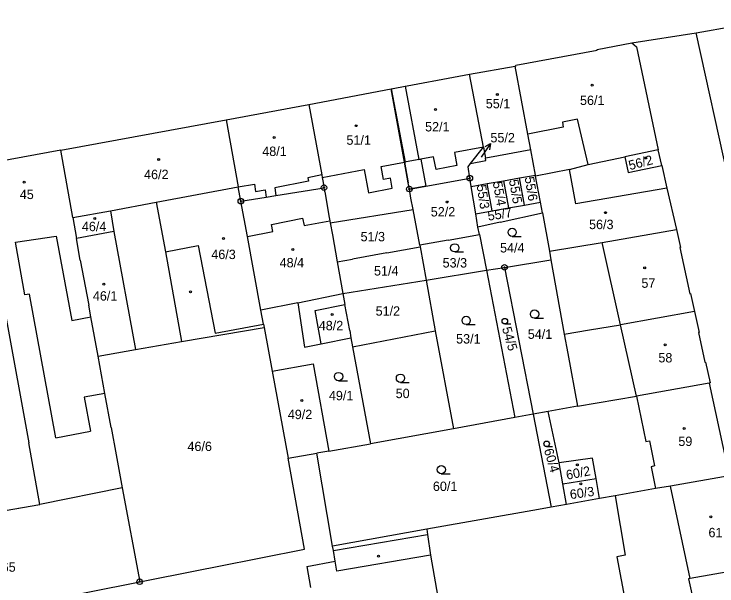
# Model space of a CAD drawing. Extents: x -755819 to -753140, y -1169796 to -1166000.
# Drawn here: x -755238.4 to -755111.2, y -1166154.5 to -1166051 of the extents above; entities that cross this region are included whole.
import ezdxf

# ---------------------------------------------------------------- set-up
doc = ezdxf.new("R2010")
doc.units = 0
for name, color, linetype in [('Vrstva 1', 7, 'Continuous'), ('Vrstva 13', 7, 'Continuous'), ('Vrstva 16', 7, 'Continuous'), ('Vrstva 18', 7, 'Continuous'), ('Vrstva 19', 7, 'Continuous'), ('Vrstva 24', 7, 'Continuous'), ('Vrstva 25', 7, 'Continuous'), ('Vrstva 27', 7, 'Continuous'), ('Vrstva 4', 7, 'Continuous')]:
    doc.layers.add(name, color=color, linetype=linetype)

msp = doc.modelspace()

# ---------------------------------------------------------------- linework, layer by layer
at = {"layer": 'Vrstva 1'}
for p, q in [((-755109.18, -1166080.96), (-755114.98, -1166054.44)), ((-755126.66, -1166056.26), (-755125.77, -1166056.93)), ((-755125.77, -1166056.93), (-755121.89, -1166075.57)), ((-755145.46, -1166072.75), (-755147.76, -1166060.43)), ((-755153.5, -1166075.09), (-755156.01, -1166061.88)), ((-755167.76, -1166077.85), (-755170.19, -1166064.55)), ((-755185.09, -1166067.37), (-755182.74, -1166080.13)), ((-755200.04, -1166070.19), (-755197.83, -1166082.31)), ((-755144.93, -1166075.6), (-755145.46, -1166072.75)), ((-755227.75, -1166087.87), (-755229.92, -1166075.67)), ((-755155.82, -1166078.09), (-755153.5, -1166075.09)), ((-755153.5, -1166075.09), (-755153.14, -1166077.11)), ((-755144.08, -1166080.18), (-755144.93, -1166075.6)), ((-755121.89, -1166075.57), (-755127.93, -1166076.84)), ((-755121.24, -1166078.41), (-755121.89, -1166075.57)), ((-755153.06, -1166077.55), (-755153.14, -1166077.11)), ((-755134.57, -1166078.24), (-755127.93, -1166076.84)), ((-755127.93, -1166076.84), (-755127.33, -1166079.7)), ((-755167.76, -1166077.85), (-755167.08, -1166081.57)), ((-755156.27, -1166078.67), (-755155.82, -1166078.09)), ((-755155.82, -1166078.09), (-755153.06, -1166077.55)), ((-755137.9, -1166079.13), (-755134.57, -1166078.24)), ((-755155.94, -1166080.72), (-755156.27, -1166078.67)), ((-755137.9, -1166079.13), (-755144.05, -1166080.35)), ((-755127.33, -1166079.7), (-755121.24, -1166078.41)), ((-755121.24, -1166078.41), (-755120.3, -1166082.51)), ((-755182.74, -1166080.13), (-755182.66, -1166080.58)), ((-755182.66, -1166080.58), (-755182.32, -1166082.45)), ((-755166.88, -1166082.7), (-755155.94, -1166080.72)), ((-755155.69, -1166082.23), (-755155.94, -1166080.72)), ((-755149.88, -1166081.21), (-755146.98, -1166080.69)), ((-755146.98, -1166080.69), (-755144.08, -1166080.18)), ((-755146.07, -1166085.61), (-755146.98, -1166080.69)), ((-755144.05, -1166080.35), (-755144.08, -1166080.18)), ((-755143.18, -1166085.1), (-755144.05, -1166080.35)), ((-755166.88, -1166082.7), (-755167.08, -1166081.57)), ((-755155.69, -1166082.23), (-755152.79, -1166081.72)), ((-755152.79, -1166081.72), (-755149.88, -1166081.21)), ((-755151.88, -1166086.64), (-755152.79, -1166081.72)), ((-755149.88, -1166081.21), (-755148.98, -1166086.12)), ((-755212.68, -1166085.07), (-755197.83, -1166082.31)), ((-755197.36, -1166084.89), (-755197.83, -1166082.31)), ((-755191.02, -1166083.87), (-755182.32, -1166082.45)), ((-755182.19, -1166083.2), (-755182.32, -1166082.45)), ((-755182.19, -1166083.2), (-755181.36, -1166087.83)), ((-755166.59, -1166084.33), (-755166.88, -1166082.7)), ((-755154.88, -1166087.17), (-755155.69, -1166082.23)), ((-755120.3, -1166082.51), (-755118.58, -1166090.02)), ((-755197.36, -1166084.89), (-755192.79, -1166084.14)), ((-755192.79, -1166084.14), (-755191.02, -1166083.87)), ((-755166.2, -1166086.39), (-755166.59, -1166084.33)), ((-755220.95, -1166086.61), (-755212.68, -1166085.07)), ((-755212.68, -1166085.07), (-755210.97, -1166094.06)), ((-755196.19, -1166091.29), (-755197.36, -1166084.89)), ((-755148.98, -1166086.12), (-755146.07, -1166085.61)), ((-755146.07, -1166085.61), (-755143.18, -1166085.1)), ((-755142.82, -1166087.03), (-755143.18, -1166085.1)), ((-755227.75, -1166087.87), (-755220.95, -1166086.61)), ((-755220.95, -1166086.61), (-755220.32, -1166090.4)), ((-755181.19, -1166088.83), (-755166.2, -1166086.39)), ((-755164.96, -1166092.86), (-755166.2, -1166086.39)), ((-755154.88, -1166087.17), (-755151.88, -1166086.64)), ((-755154.49, -1166089.57), (-755154.88, -1166087.17)), ((-755151.88, -1166086.64), (-755148.98, -1166086.12)), ((-755150.46, -1166088.72), (-755142.82, -1166087.03)), ((-755142.82, -1166087.03), (-755141.55, -1166093.94)), ((-755227.75, -1166087.87), (-755227.1, -1166091.66)), ((-755181.36, -1166087.83), (-755181.26, -1166088.43)), ((-755181.26, -1166088.43), (-755181.19, -1166088.83)), ((-755181.19, -1166088.83), (-755180.8, -1166090.99)), ((-755150.46, -1166088.72), (-755154.49, -1166089.57)), ((-755154.22, -1166090.92), (-755154.49, -1166089.57)), ((-755220.32, -1166090.4), (-755227.1, -1166091.66)), ((-755180.8, -1166090.99), (-755179.93, -1166095.85)), ((-755159.86, -1166091.97), (-755154.22, -1166090.92)), ((-755154.22, -1166090.92), (-755152.96, -1166097.4)), ((-755132.01, -1166092.4), (-755118.58, -1166090.02)), ((-755118.58, -1166090.02), (-755117.86, -1166093.27)), ((-755226.42, -1166095.59), (-755227.1, -1166091.66)), ((-755193.74, -1166104.61), (-755196.19, -1166091.29)), ((-755159.86, -1166091.97), (-755164.96, -1166092.86)), ((-755210.97, -1166094.06), (-755205.07, -1166092.94)), ((-755205.07, -1166092.94), (-755201.98, -1166108.77)), ((-755170.94, -1166094.24), (-755164.91, -1166093.16)), ((-755164.96, -1166092.86), (-755164.91, -1166093.16)), ((-755164.91, -1166093.16), (-755163.85, -1166099.18)), ((-755141.55, -1166093.94), (-755132.01, -1166092.4)), ((-755117.86, -1166093.27), (-755117.98, -1166093.29)), ((-755117.98, -1166093.29), (-755116.13, -1166101.65)), ((-755170.94, -1166094.24), (-755177.19, -1166095.36)), ((-755141.55, -1166093.94), (-755141.27, -1166095.5)), ((-755226.42, -1166095.59), (-755224.87, -1166103.7)), ((-755179.93, -1166095.85), (-755177.19, -1166095.36)), ((-755179.93, -1166095.85), (-755178.89, -1166101.63)), ((-755149.67, -1166096.87), (-755141.27, -1166095.5)), ((-755141.27, -1166095.5), (-755138.88, -1166108.96)), ((-755163.85, -1166099.18), (-755152.96, -1166097.4)), ((-755152.96, -1166097.4), (-755149.67, -1166096.87)), ((-755152.96, -1166097.4), (-755147.79, -1166124.06)), ((-755149.67, -1166096.87), (-755144.51, -1166123.45)), ((-755178.89, -1166101.63), (-755163.85, -1166099.18)), ((-755163.85, -1166099.18), (-755162.23, -1166108.38)), ((-755187.06, -1166103.27), (-755178.89, -1166101.63)), ((-755178.89, -1166101.63), (-755178.54, -1166103.6)), ((-755116.13, -1166101.65), (-755116.01, -1166101.63)), ((-755116.01, -1166101.63), (-755115.3, -1166104.85)), ((-755224.5, -1166105.85), (-755224.87, -1166103.7)), ((-755187.06, -1166103.27), (-755193.74, -1166104.61)), ((-755187.06, -1166103.27), (-755185.83, -1166111.31)), ((-755177.68, -1166108.33), (-755178.54, -1166103.6)), ((-755193.27, -1166107.18), (-755193.74, -1166104.61)), ((-755115.3, -1166104.85), (-755128.72, -1166107.25)), ((-755115.3, -1166104.85), (-755114.47, -1166108.65)), ((-755239.85, -1166105.74), (-755235.73, -1166128.62)), ((-755223.2, -1166112.93), (-755224.5, -1166105.85)), ((-755201.98, -1166108.77), (-755193.27, -1166107.18)), ((-755193.27, -1166107.18), (-755193.17, -1166107.73)), ((-755134.33, -1166108.21), (-755128.72, -1166107.25)), ((-755208.08, -1166110.31), (-755193.17, -1166107.73)), ((-755193.17, -1166107.73), (-755191.71, -1166115.68)), ((-755177.68, -1166108.33), (-755177.46, -1166109.63)), ((-755177.16, -1166111.24), (-755162.23, -1166108.38)), ((-755162.23, -1166108.38), (-755158.88, -1166126.12)), ((-755138.88, -1166108.96), (-755134.33, -1166108.21)), ((-755114.47, -1166108.65), (-755114.6, -1166108.68)), ((-755114.6, -1166108.68), (-755113.43, -1166114.04)), ((-755182.86, -1166110.71), (-755177.46, -1166109.63)), ((-755177.46, -1166109.63), (-755177.16, -1166111.24)), ((-755138.88, -1166108.96), (-755138.25, -1166112.48)), ((-755216.43, -1166111.76), (-755208.08, -1166110.31)), ((-755185.83, -1166111.31), (-755182.86, -1166110.71)), ((-755177.16, -1166111.24), (-755173.91, -1166128.81)), ((-755223.2, -1166112.93), (-755216.43, -1166111.76)), ((-755138.25, -1166112.48), (-755136.49, -1166121.98)), ((-755221.96, -1166119.69), (-755223.2, -1166112.93)), ((-755191.71, -1166115.68), (-755184.29, -1166114.32)), ((-755184.29, -1166114.32), (-755181.43, -1166130.12)), ((-755113.43, -1166114.04), (-755113.3, -1166114.02)), ((-755113.3, -1166114.02), (-755112.48, -1166117.78)), ((-755191.71, -1166115.68), (-755188.83, -1166131.43)), ((-755112.48, -1166117.78), (-755112.68, -1166117.82)), ((-755112.68, -1166117.82), (-755125.83, -1166120.17)), ((-755112.68, -1166117.82), (-755109.01, -1166134.61)), ((-755220.84, -1166125.85), (-755221.96, -1166119.69)), ((-755136.49, -1166121.98), (-755125.83, -1166120.17)), ((-755136.49, -1166121.98), (-755141.8, -1166122.95)), ((-755147.79, -1166124.06), (-755158.88, -1166126.12)), ((-755144.51, -1166123.45), (-755147.79, -1166124.06)), ((-755141.8, -1166122.95), (-755144.51, -1166123.45)), ((-755144.51, -1166123.45), (-755141.25, -1166140.29)), ((-755139.81, -1166132.27), (-755141.8, -1166122.95)), ((-755220.84, -1166125.85), (-755219.94, -1166130.83)), ((-755158.88, -1166126.12), (-755173.91, -1166128.81)), ((-755233.73, -1166139.78), (-755235.73, -1166128.62)), ((-755181.43, -1166130.12), (-755173.91, -1166128.81)), ((-755188.83, -1166131.43), (-755183.64, -1166130.5)), ((-755181.43, -1166130.12), (-755183.64, -1166130.5)), ((-755180.76, -1166147.32), (-755183.64, -1166130.5)), ((-755219.94, -1166130.83), (-755218.85, -1166136.8)), ((-755185.84, -1166147.86), (-755188.83, -1166131.43)), ((-755133.77, -1166131.4), (-755139.81, -1166132.27)), ((-755133.12, -1166135.06), (-755133.77, -1166131.4)), ((-755139.14, -1166136.03), (-755139.81, -1166132.27)), ((-755139.14, -1166136.03), (-755133.12, -1166135.06)), ((-755132.47, -1166138.73), (-755133.12, -1166135.06)), ((-755109.01, -1166134.61), (-755119.67, -1166136.45)), ((-755218.85, -1166136.8), (-755233.73, -1166139.78)), ((-755218.85, -1166136.8), (-755215.66, -1166153.78)), ((-755138.47, -1166139.79), (-755139.14, -1166136.03)), ((-755119.67, -1166136.45), (-755122.35, -1166136.91)), ((-755122.35, -1166136.91), (-755129.67, -1166138.25)), ((-755132.47, -1166138.73), (-755138.47, -1166139.79)), ((-755129.67, -1166138.25), (-755132.47, -1166138.73)), ((-755248.97, -1166142.5), (-755233.73, -1166139.78)), ((-755143.54, -1166140.7), (-755163.7, -1166144.28)), ((-755141.25, -1166140.29), (-755143.54, -1166140.7)), ((-755138.47, -1166139.79), (-755141.25, -1166140.29)), ((-755163.7, -1166144.28), (-755180.76, -1166147.32)), ((-755201.65, -1166151), (-755185.84, -1166147.86)), ((-755180.63, -1166148.11), (-755180.76, -1166147.32)), ((-755180.29, -1166150.07), (-755180.63, -1166148.11)), ((-755185.42, -1166151.04), (-755180.29, -1166150.07)), ((-755215.66, -1166153.78), (-755205.01, -1166151.67)), ((-755205.01, -1166151.67), (-755201.65, -1166151)), ((-755185.42, -1166151.04), (-755184.78, -1166154.82)), ((-755105.33, -1166151.27), (-755116.12, -1166153.21)), ((-755116.12, -1166153.21), (-755116.39, -1166153.26)), ((-755116.39, -1166153.26), (-755112.68, -1166169.96)), ((-755235.66, -1166157.75), (-755215.66, -1166153.78))]:
    msp.add_line(p, q, dxfattribs=at)
at = {"layer": 'Vrstva 13'}
for p, q in [((-755114.98, -1166054.44), (-755096.25, -1166051.02)), ((-755126.66, -1166056.26), (-755114.98, -1166054.44)), ((-755132.93, -1166057.43), (-755126.66, -1166056.26)), ((-755147.6, -1166060.29), (-755132.91, -1166057.56)), ((-755132.91, -1166057.56), (-755132.93, -1166057.43)), ((-755156.01, -1166061.88), (-755147.76, -1166060.43)), ((-755147.76, -1166060.43), (-755147.58, -1166060.39)), ((-755147.58, -1166060.39), (-755147.6, -1166060.29)), ((-755170.19, -1166064.55), (-755156.01, -1166061.88)), ((-755185.09, -1166067.37), (-755170.19, -1166064.55)), ((-755200.04, -1166070.19), (-755185.09, -1166067.37)), ((-755229.92, -1166075.67), (-755200.04, -1166070.19)), ((-755229.92, -1166075.67), (-755244.88, -1166078.42))]:
    msp.add_line(p, q, dxfattribs=at)
at = {"layer": 'Vrstva 16'}
msp.add_line((-755152.23, -1166074.46), (-755153.91, -1166076.94), dxfattribs=at)
msp.add_lwpolyline([(-755153.2, -1166075), (-755152.23, -1166074.46), (-755152.37, -1166075.57)], dxfattribs=at)
at = {"layer": 'Vrstva 24'}
for centre, radius in [((-755155.94, -1166080.72), 0.5), ((-755155.94, -1166080.72), 0.1), ((-755182.32, -1166082.45), 0.5), ((-755166.88, -1166082.7), 0.5), ((-755182.32, -1166082.45), 0.1), ((-755166.88, -1166082.7), 0.1), ((-755197.36, -1166084.89), 0.5), ((-755197.36, -1166084.89), 0.1), ((-755149.67, -1166096.87), 0.5), ((-755149.67, -1166096.87), 0.1), ((-755215.66, -1166153.78), 0.5), ((-755215.66, -1166153.78), 0.1)]:
    msp.add_circle(centre, radius, dxfattribs=at)
at = {"layer": 'Vrstva 25'}
for p, q in [((-755148.29, -1166091.28), (-755146.69, -1166091.28)), ((-755158.67, -1166094.09), (-755157.07, -1166094.09)), ((-755144.24, -1166106.08), (-755142.64, -1166106.08)), ((-755156.61, -1166107.23), (-755155.01, -1166107.23)), ((-755149.61, -1166107.12), (-755148.54, -1166107.12)), ((-755179.69, -1166117.39), (-755178.09, -1166117.39)), ((-755168.49, -1166117.69), (-755166.89, -1166117.69)), ((-755142.05, -1166129.31), (-755140.98, -1166129.31)), ((-755161.11, -1166134.24), (-755159.51, -1166134.24))]:
    msp.add_line(p, q, dxfattribs=at)
for points in [[(-755124.03, -1166076.92), (-755123.94, -1166077.07), (-755124.03, -1166077.22), (-755124.21, -1166077.22), (-755124.3, -1166077.07), (-755124.21, -1166076.92)], [(-755159.98, -1166084.91), (-755159.89, -1166085.06), (-755159.98, -1166085.21), (-755160.16, -1166085.21), (-755160.25, -1166085.06), (-755160.16, -1166084.91)]]:
    msp.add_lwpolyline(points, close=True, dxfattribs=at)
for centre, radius in [((-755133.81, -1166063.9), 0.175), ((-755150.97, -1166065.59), 0.175), ((-755162.14, -1166068.32), 0.175), ((-755176.49, -1166071.23), 0.175), ((-755191.35, -1166073.38), 0.175), ((-755212.23, -1166077.36), 0.175), ((-755236.56, -1166081.43), 0.175), ((-755131.4, -1166086.97), 0.175), ((-755223.8, -1166088.05), 0.175), ((-755148.29, -1166090.53), 0.75), ((-755200.51, -1166091.63), 0.175), ((-755187.97, -1166093.66), 0.175), ((-755158.67, -1166093.34), 0.75), ((-755124.32, -1166096.98), 0.175), ((-755222.15, -1166099.9), 0.175), ((-755206.48, -1166101.28), 0.175), ((-755144.24, -1166105.33), 0.75), ((-755180.84, -1166105.42), 0.175), ((-755156.61, -1166106.48), 0.75), ((-755149.61, -1166106.62), 0.503), ((-755120.61, -1166110.9), 0.175), ((-755179.69, -1166116.64), 0.75), ((-755168.49, -1166116.94), 0.75), ((-755186.35, -1166120.99), 0.175), ((-755117.19, -1166126.03), 0.175), ((-755142.05, -1166128.81), 0.503), ((-755161.11, -1166133.49), 0.75), ((-755136.5, -1166132.6), 0.175), ((-755135.86, -1166136.05), 0.175), ((-755112.34, -1166142.04), 0.175), ((-755172.49, -1166149.14), 0.175)]:
    msp.add_circle(centre, radius, dxfattribs=at)
at = {"layer": 'Vrstva 27'}
for p, q in [((-755170.11, -1166064.53), (-755167.64, -1166064.07)), ((-755167.64, -1166064.07), (-755165.15, -1166077.35)), ((-755167.59, -1166077.82), (-755170.11, -1166064.53)), ((-755167.76, -1166077.85), (-755167.59, -1166077.82)), ((-755167.08, -1166081.57), (-755167.76, -1166077.85)), ((-755165.15, -1166077.35), (-755164.81, -1166077.28)), ((-755164.81, -1166077.28), (-755163.9, -1166082.16)), ((-755166.88, -1166082.7), (-755167.08, -1166081.57)), ((-755163.9, -1166082.16), (-755166.88, -1166082.7))]:
    msp.add_line(p, q, dxfattribs=at)
at = {"layer": 'Vrstva 4'}
for p, q in [((-755136.48, -1166070.02), (-755139.19, -1166070.59)), ((-755139.19, -1166070.59), (-755139.04, -1166071.52)), ((-755134.57, -1166078.24), (-755136.48, -1166070.02)), ((-755139.04, -1166071.52), (-755145.46, -1166072.75)), ((-755153.5, -1166075.09), (-755158.73, -1166076.11)), ((-755144.93, -1166075.6), (-755152.36, -1166076.97)), ((-755162.51, -1166076.84), (-755167.76, -1166077.85)), ((-755162.05, -1166079.18), (-755162.51, -1166076.84)), ((-755158.73, -1166076.11), (-755158.29, -1166078.44)), ((-755152.36, -1166076.97), (-755153.14, -1166077.11)), ((-755171.98, -1166078.61), (-755167.76, -1166077.85)), ((-755182.66, -1166080.58), (-755175.05, -1166079.18)), ((-755175.05, -1166079.18), (-755174.28, -1166083.37)), ((-755171.55, -1166080.95), (-755171.98, -1166078.61)), ((-755158.29, -1166078.44), (-755162.05, -1166079.18)), ((-755136.75, -1166085.38), (-755137.9, -1166079.13)), ((-755182.74, -1166080.13), (-755185.24, -1166080.69)), ((-755185.24, -1166080.69), (-755185.1, -1166081.28)), ((-755170.3, -1166080.72), (-755171.55, -1166080.95)), ((-755169.97, -1166082.52), (-755170.3, -1166080.72)), ((-755197.83, -1166082.31), (-755194.92, -1166081.84)), ((-755194.92, -1166081.84), (-755194.73, -1166083.12)), ((-755185.1, -1166081.28), (-755191.22, -1166082.46)), ((-755194.73, -1166083.12), (-755192.97, -1166082.86)), ((-755192.97, -1166082.86), (-755192.79, -1166084.14)), ((-755191.22, -1166082.46), (-755191.02, -1166083.87)), ((-755174.28, -1166083.37), (-755169.97, -1166082.52)), ((-755120.3, -1166082.51), (-755136.75, -1166085.38)), ((-755191.83, -1166089.11), (-755186.19, -1166087.99)), ((-755186.19, -1166087.99), (-755185.93, -1166089.31)), ((-755185.93, -1166089.31), (-755181.26, -1166088.43)), ((-755191.59, -1166090.4), (-755191.83, -1166089.11)), ((-755220.32, -1166090.4), (-755216.43, -1166111.76)), ((-755196.19, -1166091.29), (-755191.59, -1166090.4)), ((-755238.14, -1166092.34), (-755230.75, -1166091.24)), ((-755236.44, -1166101.86), (-755238.14, -1166092.34)), ((-755230.75, -1166091.24), (-755227.94, -1166106.48)), ((-755128.72, -1166107.25), (-755132.01, -1166092.4)), ((-755210.97, -1166094.06), (-755208.08, -1166110.31)), ((-755235.62, -1166101.7), (-755236.44, -1166101.86)), ((-755230.8, -1166127.71), (-755235.62, -1166101.7)), ((-755183.94, -1166104.69), (-755178.54, -1166103.6)), ((-755182.86, -1166110.71), (-755183.94, -1166104.69)), ((-755227.94, -1166106.48), (-755224.5, -1166105.85)), ((-755125.83, -1166120.17), (-755128.72, -1166107.25)), ((-755221.96, -1166119.69), (-755225.7, -1166120.39)), ((-755125.83, -1166120.17), (-755124.11, -1166128.4)), ((-755225.7, -1166120.39), (-755224.55, -1166126.55)), ((-755230.8, -1166127.71), (-755224.55, -1166126.55)), ((-755124.11, -1166128.4), (-755123.46, -1166128.27)), ((-755123.46, -1166128.27), (-755122.52, -1166132.82)), ((-755122.52, -1166132.82), (-755123.17, -1166132.96)), ((-755123.17, -1166132.96), (-755122.35, -1166136.91)), ((-755116.12, -1166153.21), (-755119.67, -1166136.45)), ((-755129.67, -1166138.25), (-755127.84, -1166148.99)), ((-755163.7, -1166144.28), (-755163.58, -1166145.2)), ((-755180.63, -1166148.11), (-755163.58, -1166145.2)), ((-755163.58, -1166145.2), (-755163.08, -1166148.98)), ((-755163.08, -1166148.98), (-755179.99, -1166151.84)), ((-755163.08, -1166148.98), (-755160.85, -1166161.28)), ((-755127.84, -1166148.99), (-755129.34, -1166149.24)), ((-755129.34, -1166149.24), (-755126.01, -1166167.2)), ((-755179.99, -1166151.84), (-755180.29, -1166150.07))]:
    msp.add_line(p, q, dxfattribs=at)

# ---------------------------------------------------------------- texts
at = {"layer": 'Vrstva 16'}
msp.add_text('55/2', height=1.7, dxfattribs=at).set_placement((-755152.22, -1166074.25))
at = {"layer": 'Vrstva 18'}
for s, height, p in [('55/2', 0.1, (-755153.9, -1166076.94)), ('51/3', 1.7, (-755175.71, -1166092.16)), ('54/4', 1.7, (-755150.48, -1166094.18)), ('53/3', 1.7, (-755160.87, -1166096.9)), ('51/4', 1.7, (-755173.28, -1166098.35)), ('51/2', 1.7, (-755172.99, -1166105.62)), ('53/1', 1.7, (-755158.43, -1166110.66)), ('54/1', 1.7, (-755145.46, -1166109.81)), ('50', 1.7, (-755169.36, -1166120.54)), ('49/1', 1.7, (-755181.44, -1166120.93)), ('46/6', 1.7, (-755207.02, -1166130.12)), ('60/1', 1.7, (-755162.63, -1166137.35)), ('65', 1.7, (-755240.62, -1166151.97))]:
    msp.add_text(s, height=height, dxfattribs=at).set_placement(p)
for s, rotation, p in [('55/6', 279.3742, (-755146.04, -1166080.6)), ('55/3', 278.8586, (-755154.72, -1166082.04)), ('55/4', 280.2337, (-755151.81, -1166081.51)), ('55/5', 280.0045, (-755148.88, -1166081.1)), ('55/7', 8.9954, (-755152.59, -1166088.43)), ('54/5', 286.1351, (-755150.14, -1166107.9)), ('60/4', 286.1351, (-755142.56, -1166129.92))]:
    msp.add_text(s, height=1.7, rotation=rotation, dxfattribs=at).set_placement(p)
at = {"layer": 'Vrstva 19'}
for s, p in [('56/1', (-755136.02, -1166067.48)), ('55/1', (-755153.06, -1166068.08)), ('52/1', (-755164.04, -1166072.27)), ('51/1', (-755178.26, -1166074.68)), ('48/1', (-755193.49, -1166076.71)), ('46/2', (-755214.87, -1166080.9)), ('45', (-755237.35, -1166084.51)), ('52/2', (-755163.01, -1166087.66)), ('46/4', (-755226.12, -1166090.32)), ('56/3', (-755134.38, -1166089.95)), ('46/3', (-755202.71, -1166095.37)), ('48/4', (-755190.35, -1166096.87)), ('57', (-755124.91, -1166100.57)), ('46/1', (-755224.13, -1166102.89)), ('48/2', (-755183.27, -1166108.26)), ('58', (-755121.84, -1166114.08)), ('49/2', (-755188.87, -1166124.34)), ('59', (-755118.23, -1166129.21)), ('61', (-755112.78, -1166145.72))]:
    msp.add_text(s, height=1.7, dxfattribs=at).set_placement(p)
for s, rotation, p in [('56/2', 14.6104, (-755126.98, -1166079.28)), ('60/2', 10.7716, (-755138.37, -1166135.32)), ('60/3', 8.0787, (-755137.73, -1166138.84))]:
    msp.add_text(s, height=1.7, rotation=rotation, dxfattribs=at).set_placement(p)

doc.saveas('drawing.dxf')
